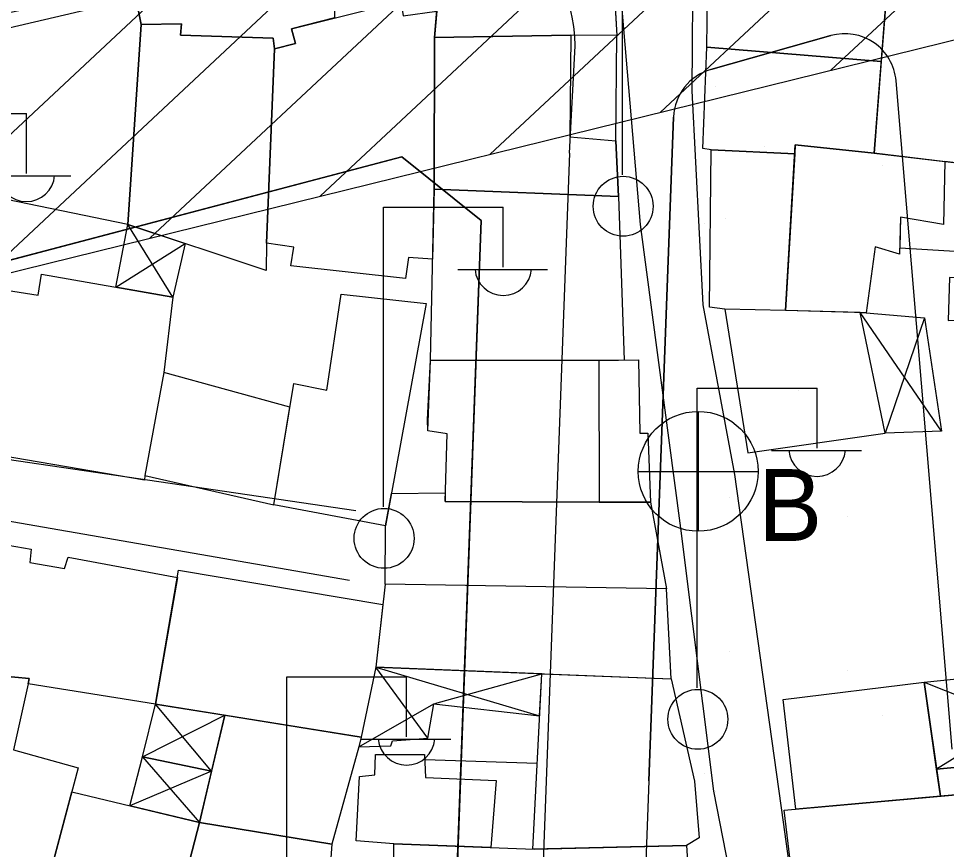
# Model space of a CAD drawing. Extents: x 417997 to 421451, y 4451742 to 4455216.
# Drawn here: x 419896.4 to 419950.6, y 4452641.5 to 4452690 of the extents above; entities that cross this region are included whole.
import ezdxf

# ---------------------------------------------------------------- set-up
doc = ezdxf.new("R2010")
doc.units = 0
for name, color, linetype in [('ADA', 7, 'Continuous'), ('ADAKENARI', 7, 'Continuous'), ('B_Mesken', 7, 'Continuous'), ('B_Sundurma', 7, 'Continuous'), ('B_Teras', 7, 'Continuous'), ('Default', 7, 'Continuous'), ('KALDIRIM', 7, 'Continuous'), ('PL_REKRASYON', 7, 'Continuous'), ('PL_TİCK', 7, 'Continuous'), ('S_Elektrik_Diregi', 7, 'Continuous'), ('S_Rogar_Kapagi_Buski', 7, 'Continuous'), ('Sinir_Duvar_tek_tarafa_ait', 7, 'Continuous'), ('TA_ENH_TARAMA', 7, 'Continuous'), ('TR_PARKALANI', 7, 'Continuous'), ('TR_TİCK', 7, 'Continuous'), ('Yol_Sose', 7, 'Continuous')]:
    doc.layers.add(name, color=color, linetype=linetype)

# ---------------------------------------------------------------- blocks, each defined once
blk = doc.blocks.new('POINT_DISPLAY')
at = {"layer": 'Default'}
blk.add_line((0, 0), (0, 0), dxfattribs=at)

msp = doc.modelspace()

# ---------------------------------------------------------------- linework, layer by layer
at = {"layer": 'ADA'}
msp.add_line((419923.418, 4452678.243), (419918.101, 4452535.298), dxfattribs=at)
msp.add_line((419923.418, 4452678.243), (419918.101, 4452535.298), dxfattribs=at)
at = {"layer": 'ADAKENARI'}
for p, q in [((419936.834, 4452687.065), (419943.847, 4452689.044)), ((419936.834, 4452687.065), (419943.847, 4452689.044)), ((419950.937, 4452647.374), (419947.651, 4452686.409)), ((419950.937, 4452647.374), (419947.651, 4452686.409)), ((419933.208, 4452645.511), (419934.651, 4452684.289)), ((419933.208, 4452645.511), (419934.651, 4452684.289)), ((419824.159, 4452657.046), (419918.769, 4452681.966)), ((419824.159, 4452657.046), (419918.769, 4452681.966)), ((419918.769, 4452681.966), (419923.418, 4452678.243)), ((419918.769, 4452681.966), (419923.418, 4452678.243)), ((419933.208, 4452645.511), (419929.094, 4452534.889)), ((419933.208, 4452645.511), (419929.094, 4452534.889))]:
    msp.add_line(p, q, dxfattribs=at)
for centre, start, end in [((419944.662, 4452686.157), 4.812, 105.7614), ((419944.662, 4452686.157), 4.812, 105.7614), ((419937.649, 4452684.178), 105.7614, 177.8698), ((419937.649, 4452684.178), 105.7614, 177.8698)]:
    msp.add_arc(centre, 3, start, end, dxfattribs=at)
at = {"layer": 'B_Mesken'}
for points in [[(419920.834, 4452690.758), (419920.833, 4452695.399), (419930.971, 4452695.351), (419931.347, 4452689.042), (419928.644, 4452689.068), (419920.688, 4452688.938)], [(419905.901, 4452689.733), (419903.548, 4452689.699), (419903.231, 4452691.26), (419906.99, 4452692.541), (419914.88, 4452693.708), (419914.846, 4452690.073), (419912.332, 4452689.449), (419912.558, 4452688.589), (419911.334, 4452688.266), (419911.261, 4452688.89), (419905.842, 4452689.074)], [(419936.594, 4452688.378), (419936.662, 4452692.937), (419947.125, 4452692.073), (419947.108, 4452691.67), (419946.792, 4452687.527)], [(419946.383, 4452682.188), (419947.108, 4452691.67), (419956.59, 4452690.399), (419956.162, 4452680.998)], [(419895.749, 4452688.881), (419895.807, 4452689.502), (419903.231, 4452691.26), (419903.548, 4452689.699), (419902.767, 4452678.02), (419894.992, 4452679.603)], [(419911.334, 4452688.266), (419912.558, 4452688.589), (419912.332, 4452689.449), (419918.713, 4452691.032), (419918.849, 4452690.206), (419920.811, 4452690.476), (419920.688, 4452688.938), (419920.655, 4452680.073), (419920.57, 4452675.996), (419919.159, 4452676.094), (419918.997, 4452674.854), (419912.289, 4452675.594), (419912.469, 4452676.695), (419910.862, 4452676.914)], [(419910.862, 4452676.914), (419910.843, 4452675.317), (419902.767, 4452678.02), (419903.548, 4452689.699), (419905.901, 4452689.733), (419905.842, 4452689.074), (419911.261, 4452688.89), (419911.334, 4452688.266)], [(419931.276, 4452682.903), (419931.347, 4452689.042), (419928.644, 4452689.068), (419920.688, 4452688.938), (419920.655, 4452680.073), (419931.428, 4452679.653)], [(419936.855, 4452682.375), (419936.355, 4452682.455), (419936.594, 4452688.378), (419946.792, 4452687.527), (419946.383, 4452682.188), (419941.764, 4452682.673), (419941.733, 4452682.148)], [(419937.655, 4452673.058), (419936.76, 4452673.193), (419936.855, 4452682.375), (419941.733, 4452682.148), (419941.199, 4452672.991), (419937.655, 4452673.058)], [(419950.497, 4452681.688), (419950.422, 4452678.022), (419947.91, 4452678.448), (419947.857, 4452676.289), (419946.434, 4452676.71), (419945.911, 4452672.859), (419941.199, 4452672.991), (419941.764, 4452682.673), (419946.383, 4452682.188)], [(419947.866, 4452676.645), (419952.07, 4452676.389), (419951.788, 4452674.896), (419950.785, 4452674.924), (419950.691, 4452672.401), (419955.213, 4452672.467), (419955.267, 4452676.462), (419956.169, 4452676.456), (419956.162, 4452680.998), (419950.497, 4452681.688), (419950.422, 4452678.022), (419947.91, 4452678.448)], [(419920.446, 4452670.088), (419920.655, 4452680.073), (419931.428, 4452679.653), (419931.762, 4452670.092), (419930.281, 4452670.069)], [(419894.422, 4452674.38), (419897.534, 4452673.883), (419897.726, 4452675.106), (419905.399, 4452673.775), (419904.865, 4452669.365), (419903.763, 4452663.347), (419903.74, 4452663.079), (419893.007, 4452664.92), (419893.833, 4452670.307)], [(419920.204, 4452673.395), (419917.824, 4452660.405), (419911.297, 4452661.648), (419912.459, 4452668.718), (419914.387, 4452668.334), (419915.227, 4452673.946)], [(419937.655, 4452673.058), (419938.999, 4452664.677), (419947.014, 4452665.832), (419945.552, 4452672.869), (419941.199, 4452672.991)], [(419930.281, 4452670.069), (419932.611, 4452670.106), (419932.681, 4452665.823), (419933.147, 4452665.833), (419933.3, 4452661.792), (419930.297, 4452661.788), (419921.299, 4452661.827), (419921.424, 4452665.784), (419920.302, 4452665.966), (419920.446, 4452670.088)], [(419912.233, 4452667.342), (419904.865, 4452669.365), (419903.763, 4452663.347), (419911.297, 4452661.648)], [(419917.798, 4452657.008), (419917.824, 4452660.405), (419918.171, 4452662.3), (419921.315, 4452662.331), (419921.299, 4452661.827), (419930.297, 4452661.788), (419933.3, 4452661.792), (419934.237, 4452656.728)], [(419904.388, 4452650.001), (419896.933, 4452651.187), (419897.004, 4452651.492), (419894.46, 4452651.733), (419895.773, 4452659.277), (419897.118, 4452659.043), (419897.04, 4452658.277), (419899.058, 4452657.929), (419899.285, 4452658.575), (419905.658, 4452657.399)], [(419905.73, 4452657.818), (419917.666, 4452655.817), (419917.259, 4452652.151), (419916.399, 4452648.066), (419904.388, 4452650.001)], [(419917.798, 4452657.008), (419917.259, 4452652.151), (419934.514, 4452651.472), (419934.237, 4452656.728)], [(419892.362, 4452649.763), (419892.999, 4452652.09), (419894.46, 4452651.733), (419897.004, 4452651.492), (419896.933, 4452651.187), (419896.082, 4452647.326), (419899.852, 4452646.27), (419897.482, 4452637.33), (419889.781, 4452639.254)], [(419926.433, 4452641.538), (419926.95, 4452651.77), (419934.514, 4452651.472), (419935.867, 4452645.508), (419936.158, 4452642.182), (419935.407, 4452641.742)], [(419941.796, 4452643.864), (419941.065, 4452650.268), (419949.297, 4452651.283), (419950.248, 4452644.62)], [(419906.957, 4452643.081), (419908.426, 4452649.351), (419916.399, 4452648.066), (419916.271, 4452647.507), (419914.678, 4452641.818)], [(419918.299, 4452641.837), (419916.112, 4452642.023), (419916.295, 4452645.78), (419917.189, 4452645.862), (419917.239, 4452647.052), (419920.103, 4452647.059), (419920.16, 4452645.723), (419924.286, 4452645.537), (419923.978, 4452641.628)], [(419950.024, 4452646.193), (419957.088, 4452646.86), (419957.973, 4452637.176), (419953.956, 4452636.399), (419952.904, 4452644.857), (419950.248, 4452644.62)], [(419899.482, 4452644.875), (419906.957, 4452643.081), (419904.956, 4452635.413), (419897.482, 4452637.33)], [(419952.904, 4452644.857), (419953.956, 4452636.399), (419942.127, 4452635.358), (419941.118, 4452643.804)], [(419914.26, 4452633.471), (419904.956, 4452635.413), (419906.957, 4452643.081), (419914.678, 4452641.818), (419914.544, 4452639.955)], [(419920.547, 4452631.633), (419914.192, 4452631.926), (419914.544, 4452639.955), (419918.289, 4452639.87), (419918.299, 4452641.837), (419926.5, 4452641.535), (419935.407, 4452641.742), (419935.627, 4452638.436), (419936.097, 4452638.49), (419936.146, 4452635.139), (419936.672, 4452635.166), (419936.854, 4452631.123), (419930.196, 4452631.249)]]:
    msp.add_lwpolyline(points, close=True, dxfattribs=at)
at = {"layer": 'B_Sundurma'}
for p, q in [((419905.399, 4452673.775), (419902.767, 4452678.02)), ((419902.069, 4452674.353), (419906.116, 4452676.899)), ((419950.315, 4452665.95), (419945.552, 4452672.869)), ((419949.313, 4452672.565), (419947.014, 4452665.832)), ((419917.259, 4452652.151), (419926.827, 4452649.326)), ((419920.286, 4452648.014), (419917.259, 4452652.151)), ((419958.97, 4452651.846), (419950.024, 4452646.193)), ((419920.705, 4452650.04), (419926.95, 4452651.77)), ((419949.297, 4452651.283), (419959.352, 4452647.295)), ((419907.661, 4452646.086), (419904.388, 4452650.001)), ((419916.271, 4452647.507), (419920.642, 4452650.019)), ((419903.63, 4452646.927), (419908.426, 4452649.351)), ((419903.63, 4452646.927), (419906.957, 4452643.081)), ((419907.661, 4452646.086), (419902.883, 4452644.059))]:
    msp.add_line(p, q, dxfattribs=at)
for points in [[(419905.399, 4452673.775), (419902.069, 4452674.353), (419902.767, 4452678.02), (419906.116, 4452676.899)], [(419949.313, 4452672.565), (419950.315, 4452665.95), (419947.014, 4452665.832), (419945.552, 4452672.869), (419945.911, 4452672.859)], [(419916.399, 4452648.066), (419916.271, 4452647.507), (419918.126, 4452647.564), (419918.227, 4452647.855), (419920.286, 4452648.014), (419920.642, 4452650.019), (419926.827, 4452649.326), (419926.95, 4452651.77), (419917.259, 4452652.151)], [(419949.297, 4452651.283), (419952.921, 4452651.655), (419952.939, 4452651.361), (419958.97, 4452651.846), (419959.352, 4452647.295), (419957.088, 4452646.86), (419950.024, 4452646.193)], [(419907.661, 4452646.086), (419903.63, 4452646.927), (419904.388, 4452650.001), (419908.426, 4452649.351)], [(419903.63, 4452646.927), (419907.661, 4452646.086), (419906.957, 4452643.081), (419902.883, 4452644.059)]]:
    msp.add_lwpolyline(points, close=True, dxfattribs=at)
at = {"layer": 'B_Teras'}
for points in [[(419920.833, 4452692.627), (419931.125, 4452692.774), (419931.347, 4452689.042), (419928.644, 4452689.068), (419920.688, 4452688.938), (419920.834, 4452690.758)], [(419920.655, 4452680.073), (419920.688, 4452688.938), (419928.644, 4452689.068), (419928.588, 4452683.124), (419931.276, 4452682.903), (419931.428, 4452679.653)], [(419920.302, 4452665.966), (419920.277, 4452666.628), (419920.446, 4452670.088), (419930.281, 4452670.069), (419930.297, 4452661.788), (419921.299, 4452661.827), (419921.424, 4452665.784)]]:
    msp.add_lwpolyline(points, close=True, dxfattribs=at)
at = {"layer": 'KALDIRIM'}
for q in [(419928.912, 4452688.438), (419928.912, 4452688.438), (419923.098, 4452535.112), (419923.098, 4452535.112)]:
    msp.add_line((419928.568, 4452682.181), q, dxfattribs=at)
msp.add_arc((419918.915, 4452688.197), 10, 1.382, 104.2432, dxfattribs=at)
msp.add_arc((419918.915, 4452688.197), 10, 1.382, 104.2432, dxfattribs=at)
at = {"layer": 'PL_REKRASYON'}
for points in [[(419943.847, 4452689.044), (419936.834, 4452687.065)], [(419943.847, 4452689.044), (419936.834, 4452687.065)], [(419950.937, 4452647.374), (419947.651, 4452686.409)], [(419950.937, 4452647.374), (419947.651, 4452686.409)], [(419934.651, 4452684.289), (419933.208, 4452645.511), (419929.094, 4452534.889), (419927.346, 4452487.893), (419926.714, 4452470.9), (419922.033, 4452345.065)], [(419934.651, 4452684.289), (419933.208, 4452645.511), (419929.094, 4452534.889), (419927.346, 4452487.893), (419926.714, 4452470.9), (419922.033, 4452345.065)]]:
    msp.add_lwpolyline(points, dxfattribs=at)
for centre, start, end in [((419944.662, 4452686.157), 4.812, 105.7614), ((419944.662, 4452686.157), 4.812, 105.7614), ((419937.649, 4452684.178), 105.7614, 177.8698), ((419937.649, 4452684.178), 105.7614, 177.8698)]:
    msp.add_arc(centre, 3, start, end, dxfattribs=at)
at = {"layer": 'PL_TİCK'}
msp.add_lwpolyline([(419843.661, 4452525.165), (419917.525, 4452519.802), (419918.101, 4452535.298), (419923.418, 4452678.243), (419918.769, 4452681.966), (419824.159, 4452657.046), (419820.24, 4452650.857), (419830.412, 4452596.267), (419834.475, 4452574.463), (419843.661, 4452525.165)], dxfattribs=at)
msp.add_lwpolyline([(419843.661, 4452525.165), (419917.525, 4452519.802), (419918.101, 4452535.298), (419923.418, 4452678.243), (419918.769, 4452681.966), (419824.159, 4452657.046), (419820.24, 4452650.857), (419830.412, 4452596.267), (419834.475, 4452574.463), (419843.661, 4452525.165)], dxfattribs=at)
at = {"layer": 'S_Elektrik_Diregi'}
for p, q in [((419931.671, 4452680.911), (419931.671, 4452698.411)), ((419889.835, 4452684.493), (419896.835, 4452684.493)), ((419896.835, 4452680.993), (419896.835, 4452684.493)), ((419894.175, 4452680.853), (419899.425, 4452680.853)), ((419917.702, 4452661.517), (419917.702, 4452679.018)), ((419917.702, 4452679.018), (419924.702, 4452679.018)), ((419924.702, 4452675.518), (419924.702, 4452679.018)), ((419922.042, 4452675.378), (419927.292, 4452675.378)), ((419936.037, 4452650.949), (419936.037, 4452668.449)), ((419936.037, 4452668.449), (419943.037, 4452668.449)), ((419943.037, 4452664.949), (419943.037, 4452668.449)), ((419940.377, 4452664.809), (419945.627, 4452664.809)), ((419912.052, 4452634.085), (419912.052, 4452651.585)), ((419912.052, 4452651.585), (419919.052, 4452651.585)), ((419919.052, 4452648.085), (419919.052, 4452651.585)), ((419916.392, 4452647.945), (419921.642, 4452647.945))]:
    msp.add_line(p, q, dxfattribs=at)
for centre in [(419931.707, 4452679.076), (419917.738, 4452659.682), (419936.073, 4452649.113)]:
    msp.add_circle(centre, 1.75, dxfattribs=at)
for centre in [(419896.835, 4452681.006), (419924.703, 4452675.53), (419943.038, 4452664.962), (419919.053, 4452648.098)]:
    msp.add_arc(centre, 1.658, 184.8384, 355.1464, dxfattribs=at)
at = {"layer": 'S_Rogar_Kapagi_Buski'}
for p, q in [((419936.092, 4452667.095), (419936.092, 4452660.095)), ((419932.592, 4452663.595), (419939.592, 4452663.595))]:
    msp.add_line(p, q, dxfattribs=at)
msp.add_circle((419936.092, 4452663.595), 3.5, dxfattribs=at)
at = {"layer": 'Sinir_Duvar_tek_tarafa_ait'}
msp.add_lwpolyline([(419920.115, 4452646.776), (419926.687, 4452646.556)], dxfattribs=at)
at = {"layer": 'TA_ENH_TARAMA'}
for p, q in [((419943.843, 4452687.019), (420003.735, 4452742.993)), ((419943.843, 4452687.019), (420003.735, 4452742.993)), ((419933.894, 4452684.566), (419993.786, 4452740.539)), ((419933.894, 4452684.566), (419993.786, 4452740.539)), ((419923.945, 4452682.112), (419983.837, 4452738.086)), ((419923.945, 4452682.112), (419983.837, 4452738.086)), ((419913.996, 4452679.658), (419973.888, 4452735.632)), ((419913.996, 4452679.658), (419973.888, 4452735.632)), ((419904.047, 4452677.205), (419963.939, 4452733.178)), ((419904.047, 4452677.205), (419963.939, 4452733.178)), ((419894.098, 4452674.751), (419953.99, 4452730.725)), ((419894.098, 4452674.751), (419953.99, 4452730.725)), ((419884.15, 4452672.297), (419944.041, 4452728.271)), ((419884.15, 4452672.297), (419944.041, 4452728.271)), ((419713.921, 4452630.315), (420108.839, 4452727.712)), ((419713.921, 4452630.315), (420108.839, 4452727.712))]:
    msp.add_line(p, q, dxfattribs=at)
at = {"layer": 'TR_TİCK'}
msp.add_lwpolyline([(419918.101, 4452535.298), (419923.418, 4452678.243), (419918.769, 4452681.966), (419824.159, 4452657.046), (419820.24, 4452650.857), (419830.412, 4452596.267), (419834.475, 4452574.463), (419843.661, 4452525.165), (419917.525, 4452519.802), (419918.101, 4452535.298)], dxfattribs=at)
msp.add_lwpolyline([(419918.101, 4452535.298), (419923.418, 4452678.243), (419918.769, 4452681.966), (419824.159, 4452657.046), (419820.24, 4452650.857), (419830.412, 4452596.267), (419834.475, 4452574.463), (419843.661, 4452525.165), (419917.525, 4452519.802), (419918.101, 4452535.298)], dxfattribs=at)
at = {"layer": 'Yol_Sose'}
for points in [[(419863.901, 4452680.243), (419864.568, 4452683.513), (419876.718, 4452686.34), (419897.318, 4452690.706), (419914.51, 4452694.951), (419921.168, 4452697.021), (419923.077, 4452697.414), (419931.124, 4452696.552), (419932.703, 4452678.02), (419935.051, 4452660.276), (419936.979, 4452644.914), (419940.223, 4452628.401), (419942.57, 4452610.723), (419945.91, 4452587.865), (419946.528, 4452583.904)], [(419996.481, 4452498.928), (419995.997, 4452498.851), (419987.769, 4452500.722), (419965.898, 4452506.236), (419965.476, 4452506.47), (419964.942, 4452506.975), (419962.207, 4452521.817), (419957.298, 4452541.588), (419954.105, 4452556.155), (419951.845, 4452572.306), (419949.638, 4452587.986), (419947.013, 4452603.739), (419943.1, 4452628.434), (419941.07, 4452643.108), (419938.23, 4452663.404), (419936.384, 4452673.319), (419935.748, 4452685.82), (419935.8, 4452693.863), (419935.872, 4452694.062), (419935.951, 4452694.144), (419937.501, 4452694.341)], [(419916.079, 4452661.291), (419891.86, 4452664.85), (419861.728, 4452670.484)], [(419911.03, 4452633.709), (419888.871, 4452639.647), (419874.216, 4452643.33), (419857.612, 4452648.085), (419857.177, 4452649.359), (419858.599, 4452658.217), (419860.268, 4452666.623), (419893.727, 4452661.059), (419915.715, 4452657.249)]]:
    msp.add_lwpolyline(points, dxfattribs=at)

# ---------------------------------------------------------------- block references
at = {"layer": 'TR_PARKALANI', "xscale": 0.1, "yscale": 0.10000000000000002}
for p in [(419937.092, 4452686.058), (419937.092, 4452686.058), (419939.965, 4452682.593), (419939.965, 4452682.593), (419946.871, 4452681.468), (419946.871, 4452681.468), (419936.452, 4452678.076), (419936.452, 4452678.076), (419937.702, 4452678.34), (419937.702, 4452678.34), (419941.982, 4452668.306), (419941.982, 4452668.306), (419937.897, 4452662.097), (419937.897, 4452662.097), (419940.523, 4452661.981), (419940.523, 4452661.981), (419944.803, 4452660.972), (419944.803, 4452660.972), (419937.897, 4452653.071), (419937.897, 4452653.071), (419944.803, 4452651.947), (419944.803, 4452651.947), (419946.871, 4452649.314), (419946.871, 4452649.314), (419936.452, 4452645.922), (419936.452, 4452645.922), (419937.092, 4452644.878), (419937.092, 4452644.878)]:
    msp.add_blockref('POINT_DISPLAY', p, dxfattribs=at)

# ---------------------------------------------------------------- texts
at = {"layer": 'S_Rogar_Kapagi_Buski'}
msp.add_text('B', height=4.2, dxfattribs=at).set_placement((419939.592, 4452659.53))

doc.saveas('drawing.dxf')
